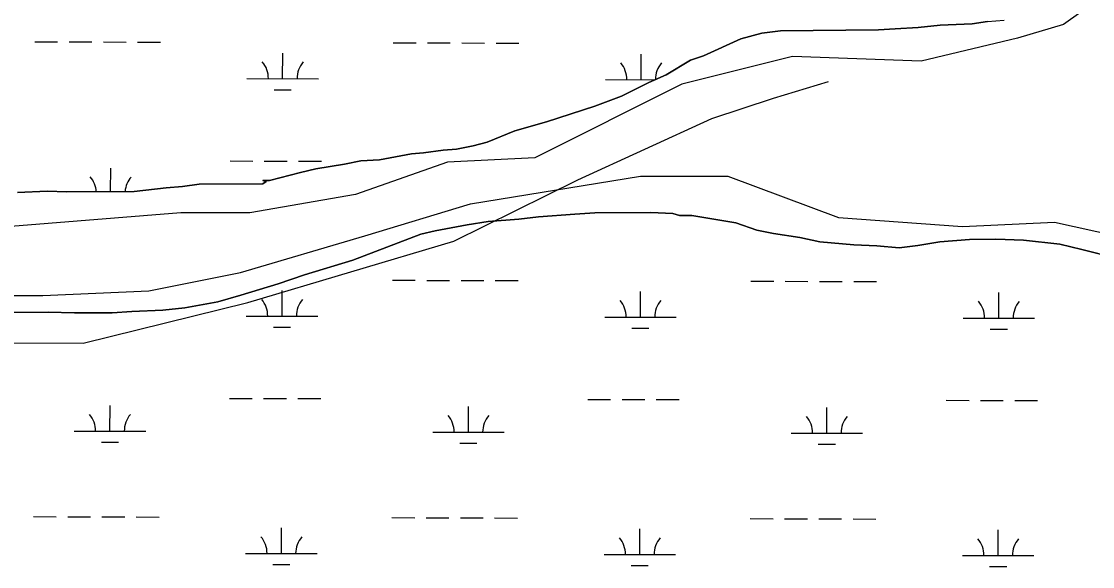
# Model space of a CAD drawing. Extents: x 3161615 to 3199515, y 867541 to 892976.
# Drawn here: x 3168167 to 3169667, y 887400 to 888164 of the extents above; entities that cross this region are included whole.
import ezdxf

# ---------------------------------------------------------------- set-up
doc = ezdxf.new("R2010")
doc.units = 0
for name, color, linetype in [('V-SITE-VEGE', 7, 'Continuous'), ('V-TOPO-SHOR', 7, 'Continuous'), ('V-WETL-SWMP', 7, 'Continuous')]:
    doc.layers.add(name, color=color, linetype=linetype)

msp = doc.modelspace()

# ---------------------------------------------------------------- linework, layer by layer
at = {"layer": 'V-SITE-VEGE'}
for p, q in [((3169497.9, 888160.3), (3169519.5, 888163.5)), ((3169519.5, 888163.5), (3169542.6, 888165.3)), ((3169174.2, 888139.1), (3169203.4, 888147)), ((3169203.4, 888147), (3169229.6, 888150.3)), ((3169229.6, 888150.3), (3169366.9, 888151.5)), ((3169366.9, 888151.5), (3169390, 888153.2)), ((3169390, 888153.2), (3169422.4, 888155)), ((3169422.4, 888155), (3169453.2, 888158.4)), ((3169453.2, 888158.4), (3169497.9, 888160.3)), ((3169121.9, 888115.5), (3169174.2, 888139.1)), ((3169069.7, 888088.8), (3169103.4, 888109.2)), ((3169103.4, 888109.2), (3169121.9, 888115.5)), ((3169045.1, 888077.8), (3169069.7, 888088.8)), ((3169006.7, 888059), (3169045.1, 888077.8)), ((3168969.8, 888044.8), (3169006.7, 888059)), ((3168902.1, 888022.7), (3168969.8, 888044.8)), ((3168857.5, 888010), (3168902.1, 888022.7)), ((3168819, 887994.2), (3168857.5, 888010)), ((3168729.7, 887979.6), (3168757.4, 887982.9)), ((3168757.4, 887982.9), (3168775.9, 887984.6)), ((3168775.9, 887984.6), (3168799, 887989.4)), ((3168799, 887989.4), (3168819, 887994.2)), ((3168618.8, 887963.3), (3168641.9, 887968.1)), ((3168641.9, 887968.1), (3168668.1, 887969.8)), ((3168668.1, 887969.8), (3168712.7, 887977.9)), ((3168712.7, 887977.9), (3168729.7, 887979.6)), ((3168514.1, 887940.8), (3168557.2, 887951.9)), ((3168557.2, 887951.9), (3168578.7, 887956.8)), ((3168578.7, 887956.8), (3168618.8, 887963.3)), ((3168504.8, 887940.7), (3168514.1, 887940.8)), ((3168509.4, 887939.2), (3168504.8, 887940.7)), ((3168504.8, 887936.1), (3168509.4, 887939.2)), ((3168161, 887924), (3168202.6, 887925.9)), ((3168202.6, 887925.9), (3168230.4, 887924.6)), ((3168230.4, 887924.6), (3168324.5, 887925.3)), ((3168324.5, 887925.3), (3168369.2, 887930.3)), ((3168369.2, 887930.3), (3168392.3, 887932.1)), ((3168392.3, 887932.1), (3168415.4, 887935.4)), ((3168415.4, 887935.4), (3168504.8, 887936.1)), ((3168941.7, 887893.4), (3168890.9, 887889.9)), ((3168969.5, 887895.2), (3168941.7, 887893.4)), ((3169048.1, 887895.9), (3168969.5, 887895.2)), ((3169079, 887894.6), (3169048.1, 887895.9)), ((3169088.3, 887891.6), (3169079, 887894.6)), ((3168790.7, 887878.3), (3168746, 887870.2)), ((3168820, 887883.2), (3168790.7, 887878.3)), ((3168863.1, 887886.6), (3168820, 887883.2)), ((3168890.9, 887889.9), (3168863.1, 887886.6)), ((3169105.2, 887891.7), (3169088.3, 887891.6)), ((3169167, 887881.4), (3169105.2, 887891.7)), ((3169196.4, 887870.9), (3169167, 887881.4)), ((3168726, 887865.4), (3168630.7, 887829.2)), ((3168746, 887870.2), (3168726, 887865.4)), ((3169219.6, 887866.4), (3169196.4, 887870.9)), ((3169256.7, 887860.6), (3169219.6, 887866.4)), ((3169284.5, 887854.6), (3169256.7, 887860.6)), ((3169332.3, 887850.4), (3169284.5, 887854.6)), ((3169364.7, 887849.1), (3169332.3, 887850.4)), ((3169395.6, 887846.3), (3169364.7, 887849.1)), ((3169421.8, 887849.6), (3169395.6, 887846.3)), ((3169452.6, 887854.5), (3169421.8, 887849.6)), ((3169494.2, 887857.9), (3169452.6, 887854.5)), ((3169531.3, 887858.2), (3169494.2, 887857.9)), ((3169569.8, 887857), (3169531.3, 887858.2)), ((3169620.8, 887851.2), (3169569.8, 887857)), ((3169651.7, 887843.8), (3169620.8, 887851.2)), ((3169699.6, 887831.8), (3169651.7, 887843.8)), ((3168630.7, 887829.2), (3168563, 887808.5)), ((3168563, 887808.5), (3168526.1, 887795.9)), ((3168526.1, 887795.9), (3168473.7, 887780)), ((3168473.7, 887780), (3168441.4, 887770.5)), ((3168321.2, 887757.2), (3168293.5, 887755.4)), ((3168364.4, 887759.1), (3168321.2, 887757.2)), ((3168395.2, 887762.4), (3168364.4, 887759.1)), ((3168441.4, 887770.5), (3168395.2, 887762.4)), ((3168204, 887756.2), (3168154.6, 887755.8)), ((3168241, 887755), (3168204, 887756.2)), ((3168293.5, 887755.4), (3168241, 887755))]:
    msp.add_line(p, q, dxfattribs=at)
at = {"layer": 'V-TOPO-SHOR'}
for points in [[(3169671.1, 888191.4), (3169626, 888159.3), (3169561.7, 888139.9), (3169426.5, 888107.7), (3169246.2, 888114.2), (3169091.6, 888075.5), (3168885.6, 887972.5), (3168763.3, 887966.1), (3168634.5, 887921), (3168486.4, 887895.3), (3168389.8, 887895.3), (3168151.6, 887876)], [(3168123.3, 887713.1), (3168253, 887712.7), (3168483.8, 887769.8), (3168772.3, 887855.5), (3168945.6, 887941.5), (3169133.2, 888027.4), (3169219.7, 888056), (3169296.6, 888079.4)], [(3168106.5, 887779.4), (3168196.7, 887779.4), (3168344.8, 887785.8), (3168473.5, 887811.6), (3168647.4, 887863.1), (3168795.5, 887908.1), (3169033.7, 887946.8), (3169156, 887946.8), (3169310.6, 887888.8), (3169484.4, 887876), (3169613.2, 887882.4), (3169787, 887843.8)]]:
    msp.add_lwpolyline(points, dxfattribs=at)
at = {"layer": 'V-WETL-SWMP'}
for p, q in [((3169519.5, 888163.5), (3169497.9, 888160.3)), ((3169203.4, 888147), (3169174.2, 888139.1)), ((3169229.6, 888150.3), (3169203.4, 888147)), ((3169366.9, 888151.5), (3169229.6, 888150.3)), ((3169390, 888153.2), (3169366.9, 888151.5)), ((3169422.4, 888155), (3169390, 888153.2)), ((3169453.2, 888158.4), (3169422.4, 888155)), ((3169497.9, 888160.3), (3169453.2, 888158.4)), ((3168185.3, 888134.9), (3168217.3, 888134.8)), ((3168233.3, 888134.8), (3168265.3, 888134.7)), ((3168281.3, 888134.7), (3168313.3, 888134.6)), ((3168329.3, 888134.5), (3168361.3, 888134.5)), ((3168687.2, 888133.6), (3168719.2, 888133.5)), ((3168735.2, 888133.4), (3168767.2, 888133.3)), ((3168783.2, 888133.3), (3168815.2, 888133.2)), ((3168831.2, 888133.2), (3168863.2, 888133.1)), ((3169174.2, 888139.1), (3169121.9, 888115.5)), ((3168532.4, 888083.2), (3168532.5, 888119.2)), ((3169034.3, 888081.8), (3169034.4, 888117.8)), ((3169103.4, 888109.2), (3169069.7, 888088.8)), ((3169121.9, 888115.5), (3169103.4, 888109.2)), ((3169069.7, 888088.8), (3169045.1, 888077.8)), ((3168482.4, 888083.4), (3168582.4, 888083.1)), ((3168984.3, 888082), (3169053.9, 888081.8)), ((3169045.1, 888077.8), (3169006.7, 888059)), ((3168520.4, 888067.8), (3168544.4, 888067.8)), ((3169006.7, 888059), (3168969.8, 888044.8)), ((3168969.8, 888044.8), (3168902.1, 888022.7)), ((3168902.1, 888022.7), (3168857.5, 888010)), ((3168857.5, 888010), (3168819, 887994.2)), ((3168757.4, 887982.9), (3168729.7, 887979.6)), ((3168775.9, 887984.6), (3168757.4, 887982.9)), ((3168799, 887989.4), (3168775.9, 887984.6)), ((3168819, 887994.2), (3168799, 887989.4)), ((3168458.7, 887968), (3168490.7, 887967.9)), ((3168506.7, 887967.9), (3168538.7, 887967.8)), ((3168554.7, 887967.7), (3168586.7, 887967.7)), ((3168641.9, 887968.1), (3168618.8, 887963.3)), ((3168668.1, 887969.8), (3168641.9, 887968.1)), ((3168712.7, 887977.9), (3168668.1, 887969.8)), ((3168729.7, 887979.6), (3168712.7, 887977.9)), ((3168291.5, 887925.1), (3168291.6, 887958)), ((3168557.2, 887952), (3168514.1, 887940.8)), ((3168578.7, 887956.8), (3168557.2, 887952)), ((3168618.8, 887963.3), (3168578.7, 887956.8)), ((3168514.1, 887940.8), (3168504.8, 887940.7)), ((3168504.8, 887940.7), (3168509.4, 887939.2)), ((3168509.4, 887939.2), (3168504.8, 887936.1)), ((3168202.6, 887925.9), (3168161, 887924)), ((3168230.4, 887924.6), (3168202.6, 887925.9)), ((3168324.5, 887925.3), (3168230.4, 887924.6)), ((3168369.2, 887930.3), (3168324.5, 887925.3)), ((3168392.3, 887932.1), (3168369.2, 887930.3)), ((3168415.4, 887935.4), (3168392.3, 887932.1)), ((3168504.8, 887936.1), (3168415.4, 887935.4)), ((3168890.9, 887889.9), (3168941.7, 887893.4)), ((3168941.7, 887893.4), (3168969.5, 887895.2)), ((3168969.5, 887895.2), (3169048.1, 887895.9)), ((3169048.1, 887895.9), (3169079, 887894.6)), ((3169079, 887894.6), (3169088.3, 887891.6)), ((3168746, 887870.2), (3168790.7, 887878.3)), ((3168790.7, 887878.3), (3168820, 887883.2)), ((3168820, 887883.2), (3168863.1, 887886.6)), ((3168863.1, 887886.6), (3168890.9, 887889.9)), ((3169088.3, 887891.6), (3169105.2, 887891.7)), ((3169105.2, 887891.7), (3169167, 887881.4)), ((3169167, 887881.4), (3169196.4, 887870.9)), ((3168630.7, 887829.2), (3168726, 887865.4)), ((3168726, 887865.4), (3168746, 887870.2)), ((3169196.4, 887870.9), (3169219.6, 887866.4)), ((3169219.6, 887866.4), (3169256.7, 887860.6)), ((3169256.7, 887860.6), (3169284.5, 887854.6)), ((3169284.5, 887854.6), (3169332.3, 887850.4)), ((3169332.3, 887850.4), (3169364.7, 887849.1)), ((3169364.7, 887849.1), (3169395.6, 887846.3)), ((3169395.6, 887846.3), (3169421.8, 887849.6)), ((3169421.8, 887849.6), (3169452.6, 887854.5)), ((3169452.6, 887854.5), (3169494.2, 887857.9)), ((3169494.2, 887857.9), (3169531.3, 887858.2)), ((3169531.3, 887858.2), (3169569.8, 887857)), ((3169569.8, 887857), (3169620.8, 887851.2)), ((3169620.8, 887851.2), (3169651.7, 887843.8)), ((3169651.7, 887843.8), (3169699.6, 887831.8)), ((3168563, 887808.5), (3168630.7, 887829.2)), ((3168526.1, 887795.9), (3168563, 887808.5)), ((3168473.7, 887780), (3168526.1, 887795.9)), ((3168686.2, 887800.9), (3168718.2, 887800.8)), ((3168734.2, 887800.7), (3168766.2, 887800.7)), ((3168782.2, 887800.6), (3168814.2, 887800.5)), ((3168830.2, 887800.5), (3168862.2, 887800.4)), ((3169188.1, 887799.5), (3169220.1, 887799.4)), ((3169236.1, 887799.4), (3169268.1, 887799.3)), ((3169284.1, 887799.2), (3169316.1, 887799.1)), ((3169332.1, 887799.1), (3169364.1, 887799)), ((3168441.4, 887770.5), (3168473.7, 887780)), ((3168531.5, 887750.6), (3168531.6, 887786.6)), ((3169033.4, 887749.2), (3169033.5, 887785.2)), ((3169535.3, 887747.8), (3169535.4, 887783.8)), ((3168293.5, 887755.4), (3168321.2, 887757.2)), ((3168321.2, 887757.2), (3168364.4, 887759.1)), ((3168364.4, 887759.1), (3168395.2, 887762.4)), ((3168395.2, 887762.4), (3168441.4, 887770.5)), ((3168154.6, 887755.8), (3168204, 887756.2)), ((3168204, 887756.2), (3168241, 887755)), ((3168241, 887755), (3168293.5, 887755.4)), ((3168481.5, 887750.7), (3168581.5, 887750.4)), ((3168983.4, 887749.3), (3169083.4, 887749)), ((3169485.3, 887747.9), (3169585.3, 887747.7)), ((3168519.5, 887735.2), (3168543.5, 887735.1)), ((3169021.4, 887733.8), (3169045.4, 887733.7)), ((3169523.3, 887732.4), (3169547.3, 887732.3)), ((3168290.6, 887589.4), (3168290.7, 887625.4)), ((3168457.8, 887635.3), (3168489.8, 887635.2)), ((3168505.8, 887635.2), (3168537.8, 887635.1)), ((3168553.8, 887635.1), (3168585.8, 887635)), ((3168792.5, 887588), (3168792.6, 887624)), ((3168959.7, 887633.9), (3168991.7, 887633.9)), ((3169007.7, 887633.8), (3169039.7, 887633.7)), ((3169055.7, 887633.7), (3169087.7, 887633.6)), ((3169294.4, 887586.6), (3169294.5, 887622.6)), ((3169461.6, 887632.6), (3169493.6, 887632.5)), ((3169509.6, 887632.4), (3169541.6, 887632.3)), ((3169557.6, 887632.3), (3169589.6, 887632.2)), ((3168240.6, 887589.5), (3168340.6, 887589.2)), ((3168742.5, 887588.1), (3168842.5, 887587.8)), ((3169244.4, 887586.7), (3169344.4, 887586.5)), ((3168278.5, 887574), (3168302.5, 887573.9)), ((3168780.5, 887572.6), (3168804.5, 887572.5)), ((3169282.4, 887571.2), (3169306.4, 887571.1)), ((3168183.4, 887469.6), (3168215.4, 887469.5)), ((3168231.4, 887469.5), (3168263.4, 887469.4)), ((3168279.4, 887469.3), (3168311.4, 887469.2)), ((3168327.4, 887469.2), (3168359.4, 887469.1)), ((3168685.3, 887468.2), (3168717.3, 887468.1)), ((3168733.3, 887468.1), (3168765.3, 887468)), ((3168781.3, 887467.9), (3168813.3, 887467.8)), ((3168829.3, 887467.8), (3168861.3, 887467.7)), ((3169187.2, 887466.8), (3169219.2, 887466.7)), ((3169235.2, 887466.7), (3169267.2, 887466.6)), ((3169283.2, 887466.6), (3169315.2, 887466.5)), ((3169331.2, 887466.4), (3169363.2, 887466.3)), ((3168530.6, 887417.9), (3168530.7, 887453.9)), ((3169032.5, 887416.5), (3169032.6, 887452.5)), ((3169534.4, 887415.1), (3169534.5, 887451.1)), ((3168480.6, 887418), (3168580.6, 887417.8)), ((3168982.5, 887416.6), (3169082.5, 887416.4)), ((3169484.4, 887415.3), (3169584.4, 887415)), ((3168518.5, 887402.5), (3168542.5, 887402.4)), ((3169020.5, 887401.1), (3169044.5, 887401)), ((3169522.4, 887399.7), (3169546.4, 887399.7))]:
    msp.add_line(p, q, dxfattribs=at)
for centre, start, end in [((3168477.2, 888083.9), 359.0699, 40.6135), ((3168587.7, 888083.6), 139.0699, 180.6135), ((3168979.1, 888082.5), 359.0699, 40.6135), ((3169089.6, 888082.2), 139.0699, 180.3107), ((3168236.3, 887922.7), 3.643, 40.6135), ((3168346.8, 887922.4), 139.0699, 175.3178), ((3168476.3, 887751.2), 359.0699, 40.6135), ((3168586.8, 887750.9), 139.0699, 180.6135), ((3168978.2, 887749.8), 359.0699, 40.6135), ((3169088.7, 887749.5), 139.0699, 180.6135), ((3169480.1, 887748.4), 359.0699, 40.6135), ((3169590.6, 887748.1), 139.0699, 180.6135), ((3168235.3, 887590), 359.0699, 40.6135), ((3168345.8, 887589.7), 139.0699, 180.6135), ((3168737.3, 887588.6), 359.0699, 40.6135), ((3168847.7, 887588.3), 139.0699, 180.6135), ((3169239.2, 887587.2), 359.0699, 40.6135), ((3169349.6, 887586.9), 139.0699, 180.6135), ((3168475.3, 887418.5), 359.0699, 40.6135), ((3168585.8, 887418.2), 139.0699, 180.6135), ((3168977.3, 887417.1), 359.0699, 40.6135), ((3169087.7, 887416.8), 139.0699, 180.6135), ((3169479.2, 887415.7), 359.0699, 40.6135), ((3169589.6, 887415.4), 139.0699, 180.6135)]:
    msp.add_arc(centre, 35.2, start, end, dxfattribs=at)

doc.saveas('drawing.dxf')
